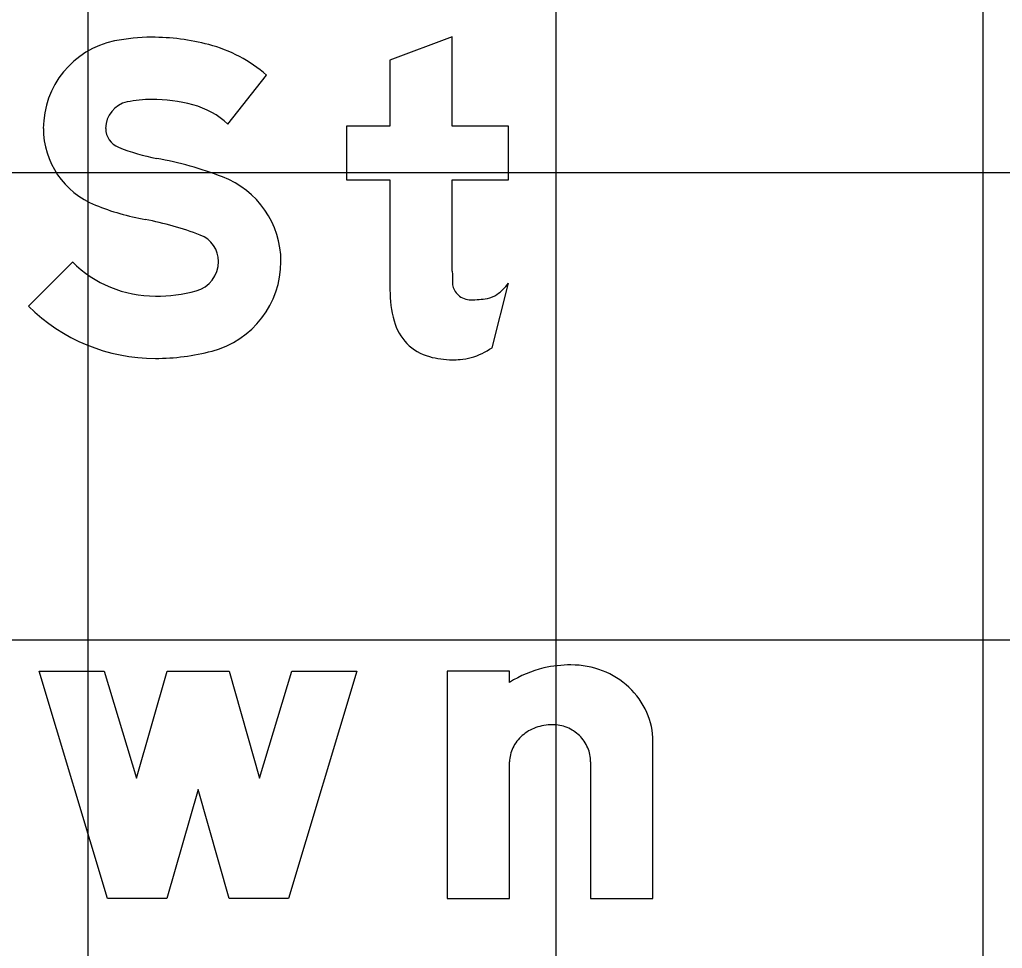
# Model space of a CAD drawing. Extents: x 2193008 to 2198143, y 1236112 to 1237864.
# Drawn here: x 2195646.413 to 2195650.614, y 1237197.787 to 1237201.76 of the extents above; entities that cross this region are included whole.
import ezdxf

# ---------------------------------------------------------------- set-up
doc = ezdxf.new("R2010")
doc.units = 0
for name, color, linetype in [('GSBWFILL', 7, 'Continuous'), ('GSCOLORFILL', 7, 'Continuous'), ('GSOUTLINE', 7, 'Continuous'), ('M-ROADS', 7, 'Continuous')]:
    doc.layers.add(name, color=color, linetype=linetype)

msp = doc.modelspace()

# ---------------------------------------------------------------- linework, layer by layer
at = {"layer": 'GSBWFILL'}
for p, q in [((2195648.4324, 1237200.3561), (2195648.5025, 1237200.6319)), ((2195648.854, 1237198.5845), (2195648.854, 1237198.0003))]:
    msp.add_line(p, q, dxfattribs=at)
for points in [[(2195648.2627, 1237200.6843), (2195648.2627, 1237201.0739), (2195648.5025, 1237201.0739), (2195648.5025, 1237201.3037), (2195648.2627, 1237201.3037), (2195648.2627, 1237201.6866), (2195647.9963, 1237201.5856), (2195647.9963, 1237201.3037), (2195647.8099, 1237201.3037), (2195647.8099, 1237201.0739), (2195647.9963, 1237201.0739), (2195647.9963, 1237200.6038)], [(2195647.3038, 1237201.3117), (2195647.4685, 1237201.522)], [(2195646.6388, 1237200.7228), (2195646.4512, 1237200.5336)], [(2195648.5077, 1237198.9246), (2195648.5077, 1237198.9727), (2195648.2413, 1237198.9727), (2195648.2413, 1237198.0003), (2195648.5077, 1237198.0003), (2195648.5077, 1237198.5845)], [(2195648.854, 1237198.0003), (2195649.1204, 1237198.0003), (2195649.1204, 1237198.6722)]]:
    msp.add_lwpolyline(points, dxfattribs=at)
msp.add_lwpolyline([(2195647.8551, 1237198.9727), (2195647.562, 1237198.0003), (2195647.3089, 1237198.0003), (2195647.1757, 1237198.4665), (2195647.0425, 1237198.0003), (2195646.7895, 1237198.0003), (2195646.4964, 1237198.9727), (2195646.7746, 1237198.9727), (2195646.9125, 1237198.5151), (2195647.0433, 1237198.9727), (2195647.3082, 1237198.9727), (2195647.4389, 1237198.5151), (2195647.5768, 1237198.9727)], close=True, dxfattribs=at)
for centre, major_axis, ratio, start_param, end_param in [((2195646.8961, 1237201.2945), (0, 0.3816), 0.999997, 0.202758, 1.570796), ((2195646.9773, 1237200.8996), (0, 0.7847), 0.999997, 0, 0.202758), ((2195646.9773, 1237200.7221), (0, 0.9622), 0.999997, 6.026234, 6.283185), ((2195647.0666, 1237201.0619), (0, 0.6109), 0.999997, 5.565152, 6.026234), ((2195646.8961, 1237201.2945), (0, 0.1152), 0.999997, 0.202758, 1.570796), ((2195646.9773, 1237200.8996), (0, 0.5183), 0.999997, 0, 0.202758), ((2195646.9773, 1237200.7221), (0, 0.6958), 0.999997, 6.026234, 6.283185), ((2195647.0666, 1237201.0619), (0, 0.3445), 0.999997, 5.523837, 6.026234), ((2195646.8681, 1237201.2945), (0, 0.3535), 0.999997, 1.570796, 2.761249), ((2195646.8681, 1237201.2945), (0, 0.0871), 0.999997, 1.570796, 2.761249), ((2195647.1584, 1237202.0206), (0, 0.8691), 0.999997, 2.761249, 2.95744), ((2195646.7023, 1237199.572), (0, 1.6216), 0.999997, 5.918637, 6.099033), ((2195647.1421, 1237200.7245), (0, 0.3881), 0.999997, 4.712389, 5.918637), ((2195647.1584, 1237202.0206), (0, 1.1355), 0.999997, 2.761249, 2.95744), ((2195646.7023, 1237199.572), (0, 1.3552), 0.999997, 5.918637, 6.099033), ((2195647.1421, 1237200.7245), (0, 0.1217), 0.999997, 4.712389, 5.918637), ((2195646.9935, 1237201.0807), (0, 0.5039), 0.999997, 2.360607, 3.141593), ((2195647.1344, 1237200.7245), (0, 0.1293), 0.999997, 3.401517, 4.712389), ((2195647.1344, 1237200.7245), (0, 0.3957), 0.999997, 3.401517, 4.712389), ((2195649.9304, 1237200.6843), (0, 1.6676), 0.999998, 1.570796, 1.606005), ((2195648.5132, 1237200.6038), (0, 0.5169), 0.999998, 1.570796, 1.830698), ((2195648.3393, 1237200.6386), (0, 0.0766), 0.999998, 1.74085, 2.407828), ((2195648.3272, 1237200.7626), (0, 0.2187), 0.999998, 3.756278, 4.071638), ((2195646.9935, 1237201.2543), (0, 0.6775), 0.999997, 3.141593, 3.401517), ((2195648.3417, 1237200.6413), (0, 0.0802), 0.999998, 2.407828, 3.141593), ((2195648.3417, 1237200.9817), (0, 0.4207), 0.999998, 3.141593, 3.310762), ((2195648.3957, 1237200.6655), (0, 0.0999), 0.999998, 3.310762, 3.756278), ((2195646.9935, 1237201.0807), (0, 0.7703), 0.999997, 2.360607, 3.141593), ((2195648.2229, 1237200.5266), (0, 0.2165), 0.999998, 1.830698, 2.869526), ((2195648.2542, 1237200.6181), (0, 0.3169), 0.999998, 3.427755, 3.738844), ((2195646.9935, 1237201.2543), (0, 0.9439), 0.999997, 3.141593, 3.401517), ((2195648.2627, 1237200.6695), (0, 0.3648), 0.999998, 2.869526, 3.141593), ((2195648.2825, 1237200.5218), (0, 0.2165), 0.999998, 3.205734, 3.427755), ((2195648.2627, 1237200.83), (0, 0.5253), 0.999998, 3.141593, 3.205734), ((2195648.7654, 1237198.52), (0, 0.4797), 0.999997, 0.235088, 0.567132), ((2195648.77, 1237198.4665), (0, 0.5328), 0.999997, 0, 0.219986), ((2195648.77, 1237198.6243), (0, 0.375), 0.999997, 5.914285, 6.283185), ((2195648.779, 1237198.6477), (0, 0.35), 0.999997, 5.532258, 5.914285), ((2195648.7929, 1237198.6626), (0, 0.3295), 0.999997, 5.130076, 5.532258), ((2195648.8146, 1237198.6722), (0, 0.3059), 0.999997, 4.712389, 5.130076), ((2195648.6815, 1237198.5586), (0, 0.1833), 0.999997, 0.345704, 0.715718), ((2195648.6905, 1237198.5337), (0, 0.2097), 0.999997, 0, 0.345704), ((2195648.6905, 1237198.5752), (0, 0.1683), 0.999997, 5.900624, 6.283185), ((2195648.6923, 1237198.5797), (0, 0.1634), 0.999997, 5.51227, 5.900624), ((2195648.6678, 1237198.5744), (0, 0.1623), 0.999997, 0.715718, 1.126231), ((2195648.6952, 1237198.5826), (0, 0.1593), 0.999997, 5.115435, 5.51227), ((2195648.6465, 1237198.5845), (0, 0.1388), 0.999997, 1.126231, 1.570796), ((2195648.6996, 1237198.5845), (0, 0.1545), 0.999997, 4.712389, 5.115435)]:
    msp.add_ellipse(centre, major_axis=major_axis, ratio=ratio, start_param=start_param, end_param=end_param, dxfattribs=at)
at = {"layer": 'GSCOLORFILL'}
for p, q in [((2195650.5307, 1237204.074), (2195650.5307, 1237196.082)), ((2195648.4324, 1237200.3561), (2195648.5025, 1237200.6319)), ((2195648.854, 1237198.5845), (2195648.854, 1237198.0003))]:
    msp.add_line(p, q, dxfattribs=at)
for points in [[(2195648.2627, 1237200.6843), (2195648.2627, 1237201.0739), (2195648.5025, 1237201.0739), (2195648.5025, 1237201.3037), (2195648.2627, 1237201.3037), (2195648.2627, 1237201.6866), (2195647.9963, 1237201.5856), (2195647.9963, 1237201.3037), (2195647.8099, 1237201.3037), (2195647.8099, 1237201.0739), (2195647.9963, 1237201.0739), (2195647.9963, 1237200.6038)], [(2195647.3038, 1237201.3117), (2195647.4685, 1237201.522)], [(2195646.6388, 1237200.7228), (2195646.4512, 1237200.5336)], [(2195648.5077, 1237198.9246), (2195648.5077, 1237198.9727), (2195648.2413, 1237198.9727), (2195648.2413, 1237198.0003), (2195648.5077, 1237198.0003), (2195648.5077, 1237198.5845)], [(2195648.854, 1237198.0003), (2195649.1204, 1237198.0003), (2195649.1204, 1237198.6722)]]:
    msp.add_lwpolyline(points, dxfattribs=at)
msp.add_lwpolyline([(2195647.8551, 1237198.9727), (2195647.562, 1237198.0003), (2195647.3089, 1237198.0003), (2195647.1757, 1237198.4665), (2195647.0425, 1237198.0003), (2195646.7895, 1237198.0003), (2195646.4964, 1237198.9727), (2195646.7746, 1237198.9727), (2195646.9125, 1237198.5151), (2195647.0433, 1237198.9727), (2195647.3082, 1237198.9727), (2195647.4389, 1237198.5151), (2195647.5768, 1237198.9727)], close=True, dxfattribs=at)
for centre, major_axis, ratio, start_param, end_param in [((2195646.8961, 1237201.2945), (0, 0.3816), 0.999997, 0.202758, 1.570796), ((2195646.9773, 1237200.8996), (0, 0.7847), 0.999997, 0, 0.202758), ((2195646.9773, 1237200.7221), (0, 0.9622), 0.999997, 6.026234, 6.283185), ((2195647.0666, 1237201.0619), (0, 0.6109), 0.999997, 5.565152, 6.026234), ((2195646.8961, 1237201.2945), (0, 0.1152), 0.999997, 0.202758, 1.570796), ((2195646.9773, 1237200.8996), (0, 0.5183), 0.999997, 0, 0.202758), ((2195646.9773, 1237200.7221), (0, 0.6958), 0.999997, 6.026234, 6.283185), ((2195647.0666, 1237201.0619), (0, 0.3445), 0.999997, 5.523837, 6.026234), ((2195646.8681, 1237201.2945), (0, 0.3535), 0.999997, 1.570796, 2.761249), ((2195646.8681, 1237201.2945), (0, 0.0871), 0.999997, 1.570796, 2.761249), ((2195647.1584, 1237202.0206), (0, 0.8691), 0.999997, 2.761249, 2.95744), ((2195646.7023, 1237199.572), (0, 1.6216), 0.999997, 5.918637, 6.099033), ((2195647.1421, 1237200.7245), (0, 0.3881), 0.999997, 4.712389, 5.918637), ((2195647.1584, 1237202.0206), (0, 1.1355), 0.999997, 2.761249, 2.95744), ((2195646.7023, 1237199.572), (0, 1.3552), 0.999997, 5.918637, 6.099033), ((2195647.1421, 1237200.7245), (0, 0.1217), 0.999997, 4.712389, 5.918637), ((2195646.9935, 1237201.0807), (0, 0.5039), 0.999997, 2.360607, 3.141593), ((2195647.1344, 1237200.7245), (0, 0.1293), 0.999997, 3.401517, 4.712389), ((2195647.1344, 1237200.7245), (0, 0.3957), 0.999997, 3.401517, 4.712389), ((2195649.9304, 1237200.6843), (0, 1.6676), 0.999998, 1.570796, 1.606005), ((2195648.5132, 1237200.6038), (0, 0.5169), 0.999998, 1.570796, 1.830698), ((2195648.3393, 1237200.6386), (0, 0.0766), 0.999998, 1.74085, 2.407828), ((2195648.3272, 1237200.7626), (0, 0.2187), 0.999998, 3.756278, 4.071638), ((2195646.9935, 1237201.2543), (0, 0.6775), 0.999997, 3.141593, 3.401517), ((2195648.3417, 1237200.6413), (0, 0.0802), 0.999998, 2.407828, 3.141593), ((2195648.3417, 1237200.9817), (0, 0.4207), 0.999998, 3.141593, 3.310762), ((2195648.3957, 1237200.6655), (0, 0.0999), 0.999998, 3.310762, 3.756278), ((2195646.9935, 1237201.0807), (0, 0.7703), 0.999997, 2.360607, 3.141593), ((2195648.2229, 1237200.5266), (0, 0.2165), 0.999998, 1.830698, 2.869526), ((2195648.2542, 1237200.6181), (0, 0.3169), 0.999998, 3.427755, 3.738844), ((2195646.9935, 1237201.2543), (0, 0.9439), 0.999997, 3.141593, 3.401517), ((2195648.2627, 1237200.6695), (0, 0.3648), 0.999998, 2.869526, 3.141593), ((2195648.2825, 1237200.5218), (0, 0.2165), 0.999998, 3.205734, 3.427755), ((2195648.2627, 1237200.83), (0, 0.5253), 0.999998, 3.141593, 3.205734), ((2195648.7654, 1237198.52), (0, 0.4797), 0.999997, 0.235088, 0.567132), ((2195648.77, 1237198.4665), (0, 0.5328), 0.999997, 0, 0.219986), ((2195648.77, 1237198.6243), (0, 0.375), 0.999997, 5.914285, 6.283185), ((2195648.779, 1237198.6477), (0, 0.35), 0.999997, 5.532258, 5.914285), ((2195648.7929, 1237198.6626), (0, 0.3295), 0.999997, 5.130076, 5.532258), ((2195648.8146, 1237198.6722), (0, 0.3059), 0.999997, 4.712389, 5.130076), ((2195648.6815, 1237198.5586), (0, 0.1833), 0.999997, 0.345704, 0.715718), ((2195648.6905, 1237198.5337), (0, 0.2097), 0.999997, 0, 0.345704), ((2195648.6905, 1237198.5752), (0, 0.1683), 0.999997, 5.900624, 6.283185), ((2195648.6923, 1237198.5797), (0, 0.1634), 0.999997, 5.51227, 5.900624), ((2195648.6678, 1237198.5744), (0, 0.1623), 0.999997, 0.715718, 1.126231), ((2195648.6952, 1237198.5826), (0, 0.1593), 0.999997, 5.115435, 5.51227), ((2195648.6465, 1237198.5845), (0, 0.1388), 0.999997, 1.126231, 1.570796), ((2195648.6996, 1237198.5845), (0, 0.1545), 0.999997, 4.712389, 5.115435)]:
    msp.add_ellipse(centre, major_axis=major_axis, ratio=ratio, start_param=start_param, end_param=end_param, dxfattribs=at)
at = {"layer": 'GSOUTLINE'}
for p, q in [((2195648.4324, 1237200.3561), (2195648.5025, 1237200.6319)), ((2195648.854, 1237198.5845), (2195648.854, 1237198.0003))]:
    msp.add_line(p, q, dxfattribs=at)
for points in [[(2195648.2627, 1237200.6843), (2195648.2627, 1237201.0739), (2195648.5025, 1237201.0739), (2195648.5025, 1237201.3037), (2195648.2627, 1237201.3037), (2195648.2627, 1237201.6866), (2195647.9963, 1237201.5856), (2195647.9963, 1237201.3037), (2195647.8099, 1237201.3037), (2195647.8099, 1237201.0739), (2195647.9963, 1237201.0739), (2195647.9963, 1237200.6038)], [(2195647.3038, 1237201.3117), (2195647.4685, 1237201.522)], [(2195646.6388, 1237200.7228), (2195646.4512, 1237200.5336)], [(2195648.5077, 1237198.9246), (2195648.5077, 1237198.9727), (2195648.2413, 1237198.9727), (2195648.2413, 1237198.0003), (2195648.5077, 1237198.0003), (2195648.5077, 1237198.5845)], [(2195648.854, 1237198.0003), (2195649.1204, 1237198.0003), (2195649.1204, 1237198.6722)]]:
    msp.add_lwpolyline(points, dxfattribs=at)
msp.add_lwpolyline([(2195647.8551, 1237198.9727), (2195647.562, 1237198.0003), (2195647.3089, 1237198.0003), (2195647.1757, 1237198.4665), (2195647.0425, 1237198.0003), (2195646.7895, 1237198.0003), (2195646.4964, 1237198.9727), (2195646.7746, 1237198.9727), (2195646.9125, 1237198.5151), (2195647.0433, 1237198.9727), (2195647.3082, 1237198.9727), (2195647.4389, 1237198.5151), (2195647.5768, 1237198.9727)], close=True, dxfattribs=at)
for centre, major_axis, ratio, start_param, end_param in [((2195646.8961, 1237201.2945), (0, 0.3816), 0.999997, 0.202758, 1.570796), ((2195646.9773, 1237200.8996), (0, 0.7847), 0.999997, 0, 0.202758), ((2195646.9773, 1237200.7221), (0, 0.9622), 0.999997, 6.026234, 6.283185), ((2195647.0666, 1237201.0619), (0, 0.6109), 0.999997, 5.565152, 6.026234), ((2195646.8961, 1237201.2945), (0, 0.1152), 0.999997, 0.202758, 1.570796), ((2195646.9773, 1237200.8996), (0, 0.5183), 0.999997, 0, 0.202758), ((2195646.9773, 1237200.7221), (0, 0.6958), 0.999997, 6.026234, 6.283185), ((2195647.0666, 1237201.0619), (0, 0.3445), 0.999997, 5.523837, 6.026234), ((2195646.8681, 1237201.2945), (0, 0.3535), 0.999997, 1.570796, 2.761249), ((2195646.8681, 1237201.2945), (0, 0.0871), 0.999997, 1.570796, 2.761249), ((2195647.1584, 1237202.0206), (0, 0.8691), 0.999997, 2.761249, 2.95744), ((2195646.7023, 1237199.572), (0, 1.6216), 0.999997, 5.918637, 6.099033), ((2195647.1421, 1237200.7245), (0, 0.3881), 0.999997, 4.712389, 5.918637), ((2195647.1584, 1237202.0206), (0, 1.1355), 0.999997, 2.761249, 2.95744), ((2195646.7023, 1237199.572), (0, 1.3552), 0.999997, 5.918637, 6.099033), ((2195647.1421, 1237200.7245), (0, 0.1217), 0.999997, 4.712389, 5.918637), ((2195646.9935, 1237201.0807), (0, 0.5039), 0.999997, 2.360607, 3.141593), ((2195647.1344, 1237200.7245), (0, 0.1293), 0.999997, 3.401517, 4.712389), ((2195647.1344, 1237200.7245), (0, 0.3957), 0.999997, 3.401517, 4.712389), ((2195649.9304, 1237200.6843), (0, 1.6676), 0.999998, 1.570796, 1.606005), ((2195648.5132, 1237200.6038), (0, 0.5169), 0.999998, 1.570796, 1.830698), ((2195648.3393, 1237200.6386), (0, 0.0766), 0.999998, 1.74085, 2.407828), ((2195648.3272, 1237200.7626), (0, 0.2187), 0.999998, 3.756278, 4.071638), ((2195646.9935, 1237201.2543), (0, 0.6775), 0.999997, 3.141593, 3.401517), ((2195648.3417, 1237200.6413), (0, 0.0802), 0.999998, 2.407828, 3.141593), ((2195648.3417, 1237200.9817), (0, 0.4207), 0.999998, 3.141593, 3.310762), ((2195648.3957, 1237200.6655), (0, 0.0999), 0.999998, 3.310762, 3.756278), ((2195646.9935, 1237201.0807), (0, 0.7703), 0.999997, 2.360607, 3.141593), ((2195648.2229, 1237200.5266), (0, 0.2165), 0.999998, 1.830698, 2.869526), ((2195648.2542, 1237200.6181), (0, 0.3169), 0.999998, 3.427755, 3.738844), ((2195646.9935, 1237201.2543), (0, 0.9439), 0.999997, 3.141593, 3.401517), ((2195648.2627, 1237200.6695), (0, 0.3648), 0.999998, 2.869526, 3.141593), ((2195648.2825, 1237200.5218), (0, 0.2165), 0.999998, 3.205734, 3.427755), ((2195648.2627, 1237200.83), (0, 0.5253), 0.999998, 3.141593, 3.205734), ((2195648.7654, 1237198.52), (0, 0.4797), 0.999997, 0.235088, 0.567132), ((2195648.77, 1237198.4665), (0, 0.5328), 0.999997, 0, 0.219986), ((2195648.77, 1237198.6243), (0, 0.375), 0.999997, 5.914285, 6.283185), ((2195648.779, 1237198.6477), (0, 0.35), 0.999997, 5.532258, 5.914285), ((2195648.7929, 1237198.6626), (0, 0.3295), 0.999997, 5.130076, 5.532258), ((2195648.8146, 1237198.6722), (0, 0.3059), 0.999997, 4.712389, 5.130076), ((2195648.6815, 1237198.5586), (0, 0.1833), 0.999997, 0.345704, 0.715718), ((2195648.6905, 1237198.5337), (0, 0.2097), 0.999997, 0, 0.345704), ((2195648.6905, 1237198.5752), (0, 0.1683), 0.999997, 5.900624, 6.283185), ((2195648.6923, 1237198.5797), (0, 0.1634), 0.999997, 5.51227, 5.900624), ((2195648.6678, 1237198.5744), (0, 0.1623), 0.999997, 0.715718, 1.126231), ((2195648.6952, 1237198.5826), (0, 0.1593), 0.999997, 5.115435, 5.51227), ((2195648.6465, 1237198.5845), (0, 0.1388), 0.999997, 1.126231, 1.570796), ((2195648.6996, 1237198.5845), (0, 0.1545), 0.999997, 4.712389, 5.115435)]:
    msp.add_ellipse(centre, major_axis=major_axis, ratio=ratio, start_param=start_param, end_param=end_param, dxfattribs=at)
at = {"layer": 'M-ROADS'}
for p, q in [((2195646.7065, 1237163.1062), (2195646.7065, 1237223.1062)), ((2195648.7065, 1237163.1062), (2195648.7065, 1237223.1062)), ((2195584.7065, 1237201.1062), (2195714.7065, 1237201.1062)), ((2195584.7065, 1237199.1062), (2195714.7065, 1237199.1062))]:
    msp.add_line(p, q, dxfattribs=at)

doc.saveas('drawing.dxf')
